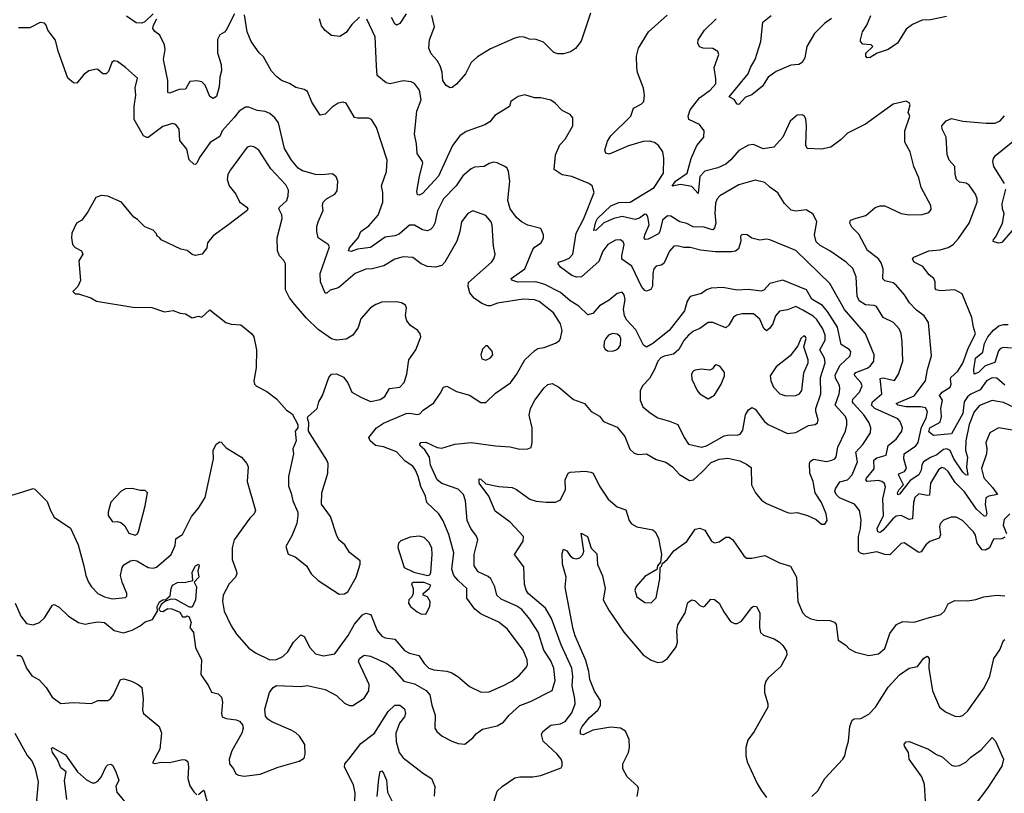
# Model space of a CAD drawing. Extents: x 2086813 to 2278017, y 548126 to 753336.
# Tile 305 of 461: x 2159422 to 2165491, y 698574 to 703339. Entities that reach past the tile are written whole.
import ezdxf

# ---------------------------------------------------------------- set-up
doc = ezdxf.new("R2010")
doc.units = 0

msp = doc.modelspace()

# ---------------------------------------------------------------- linework, layer by layer
at = {"layer": '0CON10XD'}
for points in [[(2160245, 703376.2), (2160193, 703327), (2160175, 703318.6), (2160140.9, 703320.9), (2160081.2, 703361.2)], [(2160746.7, 703375), (2160694.1, 703275.9), (2160685, 703263.3), (2160655, 703246.7), (2160642.1, 703217.9), (2160641.9, 703135), (2160663.2, 703063.2), (2160665.6, 703025), (2160655.6, 702984.4), (2160650.9, 702925), (2160634.6, 702865.4), (2160615, 702854.4), (2160595, 702865.6), (2160565, 702936), (2160544, 702956), (2160515, 702961.9), (2160472, 702958), (2160445, 702911.9), (2160405, 702910.4), (2160345, 702886.9), (2160335, 702891.2), (2160335.7, 702965), (2160308.1, 703095), (2160318.9, 703155), (2160315.5, 703185), (2160286.9, 703245), (2160255, 703266.2), (2160244, 703285), (2160246.2, 703305), (2160266.7, 703345)], [(2161963.2, 699116.8), (2161983.3, 699055), (2161980, 698975), (2161993.3, 698955), (2162026.7, 698925), (2162085, 698894), (2162125, 698880), (2162165, 698876.7), (2162214.2, 698915.8), (2162237, 698943), (2162275, 698968), (2162365, 698990), (2162405, 699011.2), (2162439.2, 699055), (2162505.4, 699114.6), (2162570.2, 699139.8), (2162705, 699207.5), (2162722.3, 699267.7), (2162715.3, 699345), (2162695, 699390.6), (2162653.5, 699455), (2162617.2, 699567.2), (2162567.3, 699647.3), (2162516.2, 699705), (2162485.8, 699725.8), (2162389, 699769), (2162362.5, 699795), (2162350.5, 699845), (2162325.3, 699895.3), (2162309.1, 699909.1), (2162248.1, 699938.1), (2162222.7, 699975), (2162223.2, 700045), (2162246.5, 700135), (2162238.1, 700158.1), (2162202.7, 700205), (2162181.3, 700255), (2162170.4, 700375), (2162156.7, 700415), (2162125, 700447.5), (2162025, 700482.3), (2161996.4, 700505), (2161955.3, 700595), (2161948.9, 700645), (2161919.4, 700689.4), (2161891.6, 700715), (2161889.4, 700725), (2161895, 700735.8), (2161925, 700736.5), (2161995, 700704.6), (2162025, 700700), (2162105, 700724.4), (2162205, 700734.6), (2162355, 700714.5), (2162445, 700707.3), (2162505.6, 700694.4), (2162555, 700695.8), (2162573.8, 700705), (2162581.9, 700735), (2162581.4, 700825), (2162563.2, 700903.2), (2162570.6, 700945), (2162598.2, 700995), (2162655, 701070.8), (2162677.6, 701092.4), (2162705, 701098.6), (2162745.4, 701075.4), (2162835, 701000), (2162904.3, 700974.3), (2162945, 700926.2), (2162995, 700896), (2163020, 700865), (2163105, 700829.2), (2163151.3, 700771.3), (2163183.4, 700693.4), (2163209.1, 700669.1), (2163235, 700660.8), (2163285, 700664.2), (2163345, 700629.4), (2163405, 700614.4), (2163445.7, 700585), (2163488, 700538), (2163550.9, 700500.9), (2163575, 700504.4), (2163627.8, 700555), (2163685, 700611.5), (2163732.7, 700632.7), (2163787.4, 700637.4), (2163861.7, 700621.7), (2163902.3, 700602.3), (2163930.7, 700580.7), (2163933.3, 700475), (2163957.1, 700425), (2163995, 700378.6), (2164025, 700358.6), (2164155, 700304.2), (2164175, 700298.6), (2164215, 700302.9), (2164277.5, 700285), (2164330.9, 700260.9), (2164365, 700231.2), (2164385, 700231.2), (2164400, 700255), (2164393.9, 700296.1), (2164364.4, 700365), (2164325.5, 700425), (2164311.8, 700495), (2164291.2, 700545), (2164290.5, 700605), (2164295, 700617.5), (2164315, 700632.2), (2164395, 700618.4), (2164428.8, 700625), (2164446.9, 700635), (2164453.9, 700646.1), (2164464.2, 700705.8), (2164512.7, 700805), (2164520.7, 700840.7), (2164520.7, 700870.7), (2164512.3, 700895), (2164448.8, 700965), (2164472.9, 701035), (2164476.9, 701065), (2164474.7, 701085), (2164451.1, 701131.1), (2164448.1, 701151.9), (2164479.3, 701210.7), (2164541.7, 701268.3), (2164545.5, 701295), (2164535, 701307.5), (2164485, 701338.6), (2164462.2, 701445), (2164401, 701541), (2164369.7, 701579.7), (2164305, 701617.5), (2164271.5, 701675), (2164125, 701735.5), (2164046.7, 701715), (2164011.4, 701675), (2163995, 701667.5), (2163912, 701678), (2163845, 701672.7), (2163755, 701690), (2163685, 701685.5), (2163655.4, 701674.6), (2163625, 701653.3), (2163555, 701634.3), (2163536.5, 701605), (2163519.2, 701545), (2163425, 701424.3), (2163325, 701344.5), (2163285, 701323.1), (2163267.1, 701335), (2163219, 701429), (2163165, 701488.1), (2163149.2, 701515), (2163142.8, 701557.2), (2163154.4, 701615), (2163148.6, 701645), (2163135, 701660), (2163105, 701652.5), (2163055, 701610.6), (2162995, 701577.5), (2162955, 701530.4), (2162925, 701521.4), (2162867.8, 701575), (2162815, 701608.2), (2162755, 701658.8), (2162658.2, 701708.2), (2162603.6, 701723.6), (2162492.7, 701722.7), (2162456, 701735), (2162451.9, 701745), (2162535, 701805.4), (2162585.4, 701924.6), (2162595, 701937.5), (2162635.6, 701964.4), (2162650.8, 701995), (2162650.8, 702015), (2162633.6, 702053.6), (2162554.4, 702074.4), (2162515, 702094), (2162485, 702120), (2162445, 702174), (2162430.9, 702225), (2162443.1, 702345), (2162434.2, 702405), (2162426, 702425), (2162413.3, 702435), (2162365, 702458.6), (2162342.7, 702462.7), (2162315, 702454.3), (2162285, 702434.3), (2162225, 702431.4), (2162205, 702420), (2162152.9, 702377.1), (2162113.5, 702316.5), (2162034.5, 702235), (2161997.9, 702162.1), (2161980.9, 702085), (2161968.5, 702061.5), (2161955, 702046.9), (2161935, 702037.8), (2161904.3, 702045), (2161855, 702073.6), (2161825, 702073.6), (2161761.6, 702018.4), (2161735, 702007.7), (2161675, 702000.5), (2161584.4, 701935.6), (2161505, 701925.2), (2161465, 701911.1), (2161448.6, 701915), (2161456.1, 701935), (2161507.7, 701995), (2161524.6, 702035.4), (2161575, 702069.2), (2161632.5, 702135), (2161660.4, 702215), (2161661.4, 702275), (2161651.8, 702315), (2161683.3, 702405), (2161687.1, 702475), (2161620.8, 702675), (2161590, 702725), (2161572.9, 702732.9), (2161505, 702731.9), (2161486.9, 702736.9), (2161435.5, 702825.5), (2161415, 702831.4), (2161386, 702826), (2161348.8, 702801.2), (2161305, 702757.5), (2161275, 702752), (2161222.1, 702832.1), (2161196.8, 702896.8), (2161175, 702909.2), (2161125, 702921.4), (2161085, 702947.1), (2161035, 702965.8), (2161005, 702989.2), (2160975, 703022), (2160925, 703111.2), (2160898.8, 703135), (2160849.2, 703205), (2160824, 703265), (2160808.8, 703368.8)], [(2161517.5, 703355), (2161469.7, 703310.3), (2161435, 703260), (2161395, 703236.7), (2161345, 703242.5), (2161305, 703273.3), (2161282.3, 703302.3), (2161271.2, 703345)], [(2165495, 700152.2), (2165475, 700140.8), (2165425, 700138.4), (2165400.4, 700085), (2165375, 700071), (2165355, 700072.7), (2165322.5, 700115), (2165313.2, 700163.2), (2165300, 700185), (2165233.8, 700255), (2165195, 700275.7), (2165164.3, 700275.7), (2165115, 700256), (2165095.6, 700234.4), (2165091.9, 700215), (2165097.5, 700165), (2165089.4, 700145), (2165032, 700125), (2165006.5, 700105), (2164978.5, 700061.5), (2164965, 700056.9), (2164874.2, 700115.8), (2164855, 700112), (2164785, 700043.1), (2164755, 700044.7), (2164705, 700061.8), (2164625, 700047.7), (2164604, 700054), (2164593.1, 700065), (2164592.4, 700155), (2164604.7, 700205), (2164607.8, 700257.8), (2164597.5, 700315), (2164567.5, 700355), (2164474.2, 700394.2), (2164455.3, 700415), (2164447.3, 700435), (2164450.1, 700449.9), (2164478.1, 700491.9), (2164525, 700505.4), (2164553.1, 700535), (2164585.2, 700614.8), (2164575.2, 700675), (2164618.3, 700721.7), (2164665.3, 700795), (2164667.5, 700825), (2164657.1, 700855), (2164625.3, 700905), (2164561.1, 700975), (2164555.8, 700985), (2164557.7, 701002.3), (2164599.3, 701045), (2164615.4, 701084.6), (2164606.7, 701105), (2164569.1, 701145), (2164566.5, 701155), (2164575.6, 701165), (2164645, 701192.3), (2164664.3, 701205.7), (2164687.5, 701235), (2164689.1, 701275), (2164635.5, 701405), (2164506.5, 701555), (2164414.5, 701715), (2164206.6, 701916.6), (2164045, 701982.9), (2164025, 701987.5), (2163985, 701982), (2163935, 701994.2), (2163905, 702013.8), (2163875, 702016), (2163864.2, 702005), (2163867.5, 701975), (2163853.1, 701926.9), (2163835, 701913.6), (2163810.2, 701909.8), (2163709.2, 701909.2), (2163618.7, 701918.7), (2163555, 701936.5), (2163515, 701935.5), (2163474.3, 701945.7), (2163455, 701944.3), (2163427.2, 701912.8), (2163392.1, 701837.9), (2163375, 701827.1), (2163345, 701820.8), (2163330, 701805), (2163324, 701776), (2163323.1, 701696.9), (2163312.9, 701677.1), (2163285, 701666.9), (2163275, 701670.6), (2163255, 701695.4), (2163195, 701821.6), (2163134.5, 701865), (2163132.9, 701885), (2163147.1, 701955), (2163141.5, 701971.5), (2163125, 701982.5), (2163095, 701980.9), (2163048.1, 701955), (2163016, 701914), (2162990.9, 701849.1), (2162885, 701755.5), (2162855, 701753.8), (2162825, 701764.6), (2162755.5, 701815), (2162741.1, 701835), (2162742.9, 701845), (2162775.5, 701855.5), (2162809.9, 701870.1), (2162832, 701895), (2162851.1, 702025), (2162899.4, 702115), (2162964, 702275), (2162950, 702315), (2162930, 702330), (2162825, 702374.4), (2162765, 702382.9), (2162717.5, 702417.5), (2162725, 702507.5), (2162751.7, 702568.3), (2162785, 702603.3), (2162832, 702685), (2162832, 702735), (2162815.4, 702755.4), (2162765, 702780), (2162723.3, 702825), (2162695, 702844), (2162635, 702857.1), (2162595, 702857.5), (2162535.9, 702875.9), (2162495, 702866), (2162457.7, 702842.3), (2162450, 702835), (2162441.2, 702805), (2162351.7, 702748.3), (2162320.7, 702709.3), (2162288.7, 702691.3), (2162175, 702651.5), (2162135.3, 702624.7), (2162090.9, 702565), (2162004.6, 702375), (2161905, 702268.2), (2161885, 702258.1), (2161875, 702260), (2161871.1, 702281.1), (2161885.6, 702375), (2161907.1, 702455), (2161905, 702466.7), (2161871.9, 702515), (2161868.5, 702575), (2161855.5, 702635), (2161869.6, 702775), (2161896.1, 702845), (2161885.5, 702905), (2161855, 702945.8), (2161835, 702956), (2161785, 702962.5), (2161705, 702943.8), (2161680.8, 702950.8), (2161626.3, 702996.3), (2161621.2, 703055), (2161613.3, 703233.3), (2161561.7, 703341.7)], [(2161804.6, 703375.4), (2161764.3, 703315.7), (2161745, 703306.2), (2161735, 703313.8), (2161713.4, 703353.4)], [(2162940.2, 703379.8), (2162883.7, 703206.3), (2162848.7, 703161.3), (2162817.7, 703142.3), (2162775, 703128.8), (2162739.5, 703129.5), (2162715, 703138), (2162650.3, 703200.3), (2162605, 703218), (2162565, 703218.8), (2162532, 703232), (2162505, 703233.8), (2162475, 703226.2), (2162325, 703160), (2162245, 703110), (2162204.4, 703075), (2162169.4, 703005), (2162115, 702942.2), (2162088.5, 702921.5), (2162075, 702919.1), (2162050, 702935), (2162030.6, 702965), (2162028, 702988), (2162026.5, 703016.5), (2162014.6, 703055), (2161995, 703088.1), (2161959.1, 703129.1), (2161944.6, 703165), (2161947.9, 703215), (2161979.4, 703295), (2161962.9, 703365)], [(2164759.5, 700460.5), (2164751.7, 700481.7), (2164735.2, 700495.2), (2164715, 700499.7), (2164645.4, 700495.4), (2164638.2, 700505), (2164640.9, 700515), (2164688.1, 700571.9), (2164686.1, 700625), (2164705, 700640.5), (2164762.8, 700657.2), (2164774.5, 700715.5), (2164824.4, 700755), (2164858.6, 700805), (2164862.9, 700825), (2164848.1, 700865), (2164835, 700880), (2164693.6, 700943.6), (2164671.3, 700965), (2164679.1, 700985), (2164735.7, 701035), (2164725, 701129.5), (2164745, 701132.9), (2164813.6, 701116.4), (2164839.6, 701155), (2164865.3, 701235), (2164861.1, 701355), (2164855.3, 701405.3), (2164842.5, 701435), (2164807.1, 701475), (2164744.2, 701504.2), (2164702.5, 701572.5), (2164688.9, 701578.9), (2164635, 701583.2), (2164596.9, 701606.9), (2164584, 701636), (2164578.8, 701755), (2164556.6, 701806.6), (2164515.9, 701845.9), (2164416.4, 701916.4), (2164355, 701947.5), (2164331.5, 701971.5), (2164321.1, 702015), (2164335.3, 702095), (2164312.1, 702142.1), (2164268.6, 702168.6), (2164205, 702159.4), (2164176.8, 702166.8), (2164136.7, 702206.7), (2164095, 702272), (2164045, 702307.5), (2164015, 702337.5), (2163955, 702351.4), (2163855, 702322.7), (2163737.5, 702255), (2163720.4, 702235), (2163710.6, 702209.4), (2163707, 702145), (2163713.9, 702085), (2163705, 702056.7), (2163695, 702045.5), (2163685, 702046), (2163641.2, 702061.2), (2163573.5, 702063.5), (2163534.6, 702084.6), (2163492, 702095), (2163435, 702128.6), (2163415, 702130.6), (2163385, 702104.3), (2163368.4, 702035), (2163359.6, 702020.4), (2163295, 701987.5), (2163277.5, 701985), (2163272.2, 701995), (2163275.3, 702015), (2163303, 702075), (2163293.2, 702125), (2163285, 702139.5), (2163275, 702141.2), (2163242.3, 702117.7), (2163215, 702108.9), (2163135, 702126.4), (2163085, 702115.2), (2163021.6, 702088.4), (2162975, 702043.2), (2162961.7, 702041.7), (2162973.3, 702095), (2162984.4, 702115), (2163065, 702192.3), (2163115, 702213.9), (2163185, 702215.2), (2163332.7, 702305), (2163390, 702395), (2163391.4, 702485), (2163385.8, 702525), (2163359.2, 702565), (2163335, 702583.3), (2163305, 702591.2), (2163265, 702588.2), (2163175, 702562.7), (2163055, 702511.1), (2163035, 702516.2), (2163028.1, 702535), (2163045, 702591.2), (2163065.5, 702625), (2163190, 702745), (2163206, 702795), (2163251.7, 702818.3), (2163268.1, 702835), (2163273.1, 702875), (2163267.4, 702917.4), (2163230.6, 703015), (2163225.6, 703045), (2163223.1, 703115), (2163237.1, 703165), (2163297.1, 703265), (2163413.6, 703366.4)], [(2163595.2, 702564.8), (2163639.4, 702615), (2163641.9, 702655), (2163612.9, 702692.9), (2163545.5, 702725), (2163541.9, 702745), (2163555.7, 702785), (2163612.5, 702857.5), (2163677.5, 702905), (2163712.5, 702945), (2163713.8, 702975), (2163702.2, 703045), (2163730.8, 703125), (2163724.2, 703144.2), (2163695, 703162), (2163634.4, 703164.4), (2163612.1, 703172.1), (2163601.2, 703195), (2163603.8, 703215), (2163642.5, 703275), (2163715, 703344.4)], [(2164425, 703347.1), (2164382.1, 703315), (2164321.8, 703255), (2164273.3, 703175), (2164261.2, 703105), (2164245, 703075.8), (2164225, 703063.3), (2164175, 703060), (2164085, 703020), (2164035.7, 702985), (2164000.9, 702929.1), (2163935, 702875.7), (2163895, 702862.9), (2163855, 702817.1), (2163845, 702819.2), (2163825, 702847.5), (2163794.4, 702865), (2163912.2, 703005), (2163925.6, 703045), (2163954.5, 703095), (2163989.5, 703205), (2164002, 703325), (2164053.9, 703366.1)], [(2165135, 703359.4), (2165035, 703338.1), (2164985, 703335.6), (2164925, 703310), (2164885, 703282), (2164832, 703195), (2164774.5, 703155.5), (2164707.3, 703132.7), (2164665, 703106.2), (2164645, 703103.8), (2164636.7, 703115), (2164637.5, 703132.5), (2164680, 703175), (2164670, 703185), (2164618.8, 703188.8), (2164604.1, 703204.1), (2164604, 703215), (2164617.5, 703265), (2164644.5, 703305.5), (2164668.2, 703365)], [(2161735, 699523.5), (2161795, 699453.8), (2161825, 699437.1), (2161883.3, 699423.3), (2161915, 699372.9), (2161945, 699345.5), (2161974.7, 699334.7), (2162055, 699326.2), (2162085.3, 699315.3), (2162122.6, 699292.6), (2162195, 699231.4), (2162267.4, 699197.4), (2162315, 699198.9), (2162405, 699237.7), (2162455, 699263.8), (2162500.1, 699299.9), (2162545, 699350.8), (2162552.6, 699367.4), (2162549.6, 699395), (2162525, 699455.8), (2162429.2, 699585), (2162375, 699627.8), (2162267, 699677), (2162228.1, 699708.1), (2162178.2, 699775), (2162178.7, 699835), (2162124.1, 699884.1), (2162098.4, 699915), (2162085.3, 699955), (2162097.7, 700055), (2162067.3, 700167.3), (2162031.7, 700251.7), (2162005.8, 700295.8), (2161931.9, 700365), (2161923.3, 700405), (2161894.1, 700464.1), (2161879.3, 700525), (2161861.8, 700565), (2161845, 700588.1), (2161799.2, 700619.2), (2161745, 700678.1), (2161665, 700708.2), (2161616.2, 700716.2), (2161581.9, 700745), (2161573.5, 700765), (2161620.5, 700825), (2161665, 700853.9), (2161805, 700913.1), (2161825, 700915.5), (2161875, 700906.9), (2161888.2, 700911.8), (2161908.8, 700935), (2161975, 700980), (2162013.5, 701036.5), (2162034.3, 701075.7), (2162055, 701082.5), (2162115, 701049.4), (2162195, 701026.9), (2162265, 700982.2), (2162295, 700981.9), (2162355, 701037.9), (2162447.2, 701102.8), (2162485.3, 701154.7), (2162535, 701244.3), (2162597.9, 701302.1), (2162615, 701313.5), (2162655, 701320.4), (2162725, 701346.7), (2162748, 701362), (2162754.5, 701375.5), (2162766.2, 701425), (2162756, 701466), (2162713.1, 701533.1), (2162625, 701603.4), (2162595, 701614.7), (2162525, 701618.8), (2162366.9, 701593.1), (2162325, 701577.3), (2162307.4, 701577.4), (2162270.7, 701590.7), (2162223.7, 701623.7), (2162197.5, 701657.5), (2162185.7, 701695), (2162189.5, 701720.5), (2162330.8, 701845), (2162344.5, 701865.5), (2162353.3, 701895), (2162342.9, 701945), (2162334.6, 702074.6), (2162327.8, 702095), (2162295, 702134.2), (2162215, 702161.9), (2162185, 702145.6), (2162145.7, 702095), (2162135.6, 702035), (2162116.9, 701975), (2162043.6, 701846.4), (2162025, 701826), (2161985.9, 701815.9), (2161935, 701818.1), (2161896, 701835), (2161845, 701874.4), (2161785, 701878.1), (2161735.4, 701864.6), (2161667.5, 701822.5), (2161595, 701805.6), (2161555, 701803.1), (2161490, 701775), (2161389.7, 701690.3), (2161372.6, 701682.6), (2161336.4, 701673.6), (2161315.6, 701654.4), (2161305, 701654.2), (2161276.2, 701725), (2161274.6, 701775.4), (2161331.2, 701941.2), (2161323.8, 701955), (2161262.5, 701995), (2161254, 702035), (2161254.3, 702065), (2161262.9, 702095), (2161292.9, 702165), (2161289.2, 702195), (2161293.8, 702215), (2161313.1, 702236.9), (2161365, 702264), (2161379.2, 702285), (2161384.1, 702344.1), (2161372.3, 702372.3), (2161350.7, 702390.7), (2161285, 702383.5), (2161245, 702386.4), (2161165, 702409.2), (2161139.2, 702425), (2161096.9, 702475), (2161053.8, 702545), (2161016.5, 702705), (2160995, 702735.7), (2160965, 702762.2), (2160935, 702774.4), (2160885, 702780), (2160835, 702801.4), (2160815, 702800.6), (2160775, 702775.6), (2160745, 702737.1), (2160670.9, 702655), (2160655, 702618.9), (2160597.2, 702582.8), (2160530.1, 702489.9), (2160515, 702456), (2160505, 702447.5), (2160495, 702449.2), (2160466.9, 702476.9), (2160452, 702542), (2160408.9, 702595), (2160404.6, 702665), (2160385, 702694.4), (2160365, 702700.6), (2160305, 702680.6), (2160215, 702614.3), (2160205, 702613.1), (2160184.5, 702625), (2160127.8, 702725), (2160128.1, 702805), (2160138.4, 702875), (2160135, 702920), (2160149.2, 702979.2), (2160075, 703044), (2160025, 703081.1), (2160005, 703086.4), (2159990.4, 703075), (2159970.3, 703019.7), (2159955, 703005.8), (2159935, 703006), (2159905, 703032.9), (2159895, 703034.4), (2159849.2, 703025), (2159818.3, 703001.7), (2159775, 702948.1), (2159755, 702950), (2159718.7, 702978.7), (2159658.8, 703145), (2159643.3, 703213.3), (2159596.7, 703275), (2159586.1, 703306.1), (2159575, 703317.5), (2159548.3, 703321.7), (2159485, 703290), (2159415, 703290)], [(2165555, 700948.7), (2165485, 700981.3), (2165415, 700992.7), (2165337.1, 700962.9), (2165305, 700923.1), (2165273.5, 700846.5), (2165253.3, 700745), (2165250.6, 700685), (2165264.8, 700645), (2165258.4, 700585), (2165266, 700534), (2165251.4, 700535), (2165235, 700552.2), (2165180, 700635), (2165156.1, 700686.1), (2165136.2, 700695), (2165115, 700692), (2165075, 700659.8), (2165035, 700642.9), (2164993.5, 700615), (2164982.4, 700597.6), (2164979.1, 700565), (2164965, 700535.8), (2164909.9, 700500.1), (2164845, 700416.9), (2164835, 700413.3), (2164833.5, 700425), (2164842.5, 700445), (2164869.5, 700475), (2164838.5, 700535), (2164845.8, 700544.2), (2164875, 700556.5), (2164887.7, 700575), (2164871.1, 700635), (2164874.3, 700665), (2164945, 700714.8), (2164959, 700735), (2164981.2, 700828.8), (2165009.2, 700885), (2165016.4, 700925), (2165005, 700947.8), (2164975, 700954.8), (2164885, 700955.2), (2164833.8, 700965), (2164824.4, 700975), (2164935, 701022.4), (2165004.6, 701115), (2165016.5, 701185), (2165041.2, 701268.8), (2165023.1, 701475), (2164997.1, 701515), (2164949.8, 701549.8), (2164906.5, 701595), (2164876.4, 701645), (2164823.5, 701703.5), (2164805, 701718.2), (2164755, 701730.9), (2164742.1, 701742.1), (2164744.7, 701805), (2164732.6, 701842.6), (2164715, 701866.1), (2164648.5, 701918.5), (2164595, 702017.5), (2164551.9, 702061.9), (2164538, 702085), (2164542.5, 702105), (2164577.7, 702117.7), (2164636.4, 702133.6), (2164695, 702182.9), (2164725, 702193.1), (2164755, 702192.9), (2164855, 702145.6), (2164905, 702137.8), (2164985, 702138.6), (2165025, 702151.2), (2165039.5, 702170.5), (2165038, 702195), (2164978.9, 702305), (2164964.4, 702365), (2164932.5, 702435), (2164910, 702525), (2164878.6, 702585), (2164876.9, 702655), (2164908.8, 702745), (2164897.5, 702767.5), (2164911.2, 702815), (2164905, 702827.5), (2164885, 702836.7), (2164805, 702818.8), (2164634.4, 702695.6), (2164525, 702640.8), (2164485, 702601.9), (2164421.2, 702555), (2164365, 702542), (2164275, 702546.7), (2164267.3, 702567.3), (2164271.9, 702685), (2164267.9, 702727.9), (2164257, 702747), (2164245, 702753.8), (2164215, 702750.8), (2164172, 702715), (2164125, 702616), (2164070, 702555), (2164005, 702542.9), (2163945, 702571.1), (2163915, 702565.6), (2163855, 702534.5), (2163804.8, 702475.2), (2163775, 702449.3), (2163725, 702427.1), (2163645, 702406.7), (2163615, 702374), (2163605, 702268), (2163565, 702311.6), (2163495, 702324), (2163443.3, 702313.3), (2163464.6, 702345), (2163536.9, 702395), (2163561.6, 702485), (2163595.2, 702564.8)], [(2165495, 701087.5), (2165445, 701130.7), (2165415, 701132.8), (2165381.6, 701115), (2165341, 701059), (2165285, 701032.1), (2165264.9, 701015.1), (2165244, 700985), (2165236.1, 700913.9), (2165165, 700788.6), (2165055, 700778.8), (2165025, 700801.4), (2165031.1, 700825), (2165095, 700859.2), (2165104.3, 700895), (2165099.8, 700945), (2165110.8, 700995), (2165091.5, 701025), (2165108.8, 701045), (2165156.2, 701075), (2165163.2, 701095), (2165158.2, 701125), (2165162, 701135), (2165203.9, 701175), (2165235, 701223.5), (2165270, 701320), (2165314.2, 701405), (2165300, 701445), (2165290, 701505), (2165230.4, 701650.4), (2165185, 701675.6), (2165095, 701668.9), (2165071.2, 701675), (2165064, 701685), (2165064, 701725), (2165056, 701745), (2165027.9, 701767.9), (2164989.4, 701819.4), (2164936.2, 701845), (2164924.2, 701865), (2164933.2, 701876.8), (2165025, 701915.6), (2165095, 701921.8), (2165145, 701935.6), (2165175, 701954.4), (2165208.8, 701991.2), (2165273.2, 702085), (2165322.5, 702215), (2165322.5, 702235), (2165312.5, 702265), (2165275, 702320), (2165255, 702331.9), (2165215, 702338.6), (2165195.5, 702355.5), (2165187.5, 702385), (2165185.7, 702435), (2165151.9, 702475), (2165138, 702508), (2165132.7, 702615), (2165108.1, 702665), (2165106.7, 702685), (2165133.4, 702716.6), (2165165, 702730.5), (2165235, 702713.8), (2165378.3, 702701.7), (2165435, 702702.9), (2165465, 702717.1), (2165492.1, 702747.9)], [(2165491.1, 702331.1), (2165426.9, 702435), (2165419.4, 702465), (2165423.3, 702485), (2165437.3, 702502.7), (2165565, 702607.1)], [(2161390.5, 699800.5), (2161425, 699802), (2161445, 699814.2), (2161495.4, 699904.6), (2161520, 699985), (2161520, 700005), (2161455, 700056.7), (2161426.2, 700105), (2161390, 700135), (2161374, 700165), (2161338, 700278), (2161282, 700355), (2161284.2, 700425), (2161322.5, 700545), (2161322.9, 700605), (2161315.5, 700625.5), (2161202.5, 700805), (2161203.8, 700855), (2161196.7, 700885), (2161197.5, 700892.5), (2161255.7, 700944.3), (2161266, 700985), (2161289.4, 701025), (2161327.5, 701135), (2161345, 701155.8), (2161375, 701158.6), (2161417.8, 701137.8), (2161445, 701103.3), (2161470, 701045), (2161525, 701014), (2161585, 700988.1), (2161645, 700999.5), (2161672, 701018), (2161702.5, 701067.5), (2161765, 701076.5), (2161792.2, 701105), (2161808.9, 701155), (2161821.1, 701245), (2161864.4, 701305), (2161894, 701385), (2161891.2, 701405), (2161876.2, 701425), (2161831.2, 701455), (2161808, 701485), (2161800.8, 701515), (2161806, 701565), (2161800.5, 701580.5), (2161775.5, 701595.5), (2161745, 701601.9), (2161655, 701598.6), (2161616.7, 701585), (2161584, 701565), (2161525, 701496.2), (2161507.7, 701442.3), (2161475, 701396.2), (2161435, 701371.4), (2161375, 701364.2), (2161343.6, 701373.6), (2161261.5, 701431.5), (2161190.3, 701500.3), (2161116, 701586), (2161085.4, 701625), (2161061.2, 701675), (2161060.6, 701835), (2161050.8, 701855), (2161023.1, 701885), (2161011.8, 701915), (2161008.5, 701995), (2161039.5, 702115), (2161037.4, 702137.4), (2161020, 702175), (2161023.8, 702185), (2161068.2, 702225), (2161077.9, 702255), (2161079.1, 702289.1), (2161061.7, 702321.7), (2160970.3, 702420.3), (2160897.1, 702535), (2160865, 702556.9), (2160845, 702560), (2160825, 702554), (2160721.9, 702415), (2160705.7, 702385), (2160701.4, 702355), (2160713.1, 702315), (2160754.2, 702265), (2160777, 702217), (2160822.5, 702185), (2160827.5, 702175), (2160825, 702163.8), (2160711.7, 702078.3), (2160615, 702008.8), (2160580, 701965), (2160575.9, 701934.1), (2160547.5, 701895), (2160505, 701886.7), (2160485, 701893.3), (2160455, 701917.5), (2160415, 701926.7), (2160295, 701982.5), (2160285, 701997.5), (2160270, 702005), (2160265, 702020), (2160245, 702042.5), (2160194, 702064), (2160149.3, 702109.3), (2160125, 702122.5), (2160050, 702215), (2159965, 702253.3), (2159925, 702256.7), (2159892.5, 702245), (2159843.3, 702155), (2159805.9, 702104.1), (2159773.3, 702085), (2159744, 702025), (2159740.8, 701995), (2159747.5, 701955), (2159765, 701936), (2159802.5, 701915), (2159811.2, 701895), (2159786.4, 701853.6), (2159796.4, 701733.6), (2159780, 701695), (2159750, 701665), (2159765, 701650), (2159785, 701650), (2159860, 701625), (2159895.9, 701605.9), (2160119.5, 701569.5), (2160236.1, 701566.1), (2160315, 701540), (2160368.3, 701548.3), (2160410.7, 701530.7), (2160445, 701526.7), (2160485, 701503.3), (2160525, 701512.5), (2160545, 701507.5), (2160595, 701552.5), (2160692.5, 701475), (2160725, 701464), (2160785, 701458.8), (2160853.3, 701405), (2160866.2, 701385), (2160881.2, 701305), (2160879.2, 701195), (2160866, 701115), (2160870, 701095), (2160881.9, 701081.9), (2160945, 701048.6), (2161004.4, 701004.4), (2161066.2, 700935), (2161101.7, 700911.7), (2161136.7, 700845), (2161137.5, 700825), (2161120, 700805), (2161126.2, 700745), (2161106.7, 700695), (2161110, 700665), (2161080, 700525), (2161080, 700465), (2161096.4, 700423.6), (2161106, 700375), (2161136.4, 700306.4), (2161136.9, 700285), (2161131.1, 700235), (2161099.8, 700160.2), (2161062.5, 700095), (2161076.2, 700046.2), (2161119.7, 700029.7), (2161190, 699975), (2161218, 699925), (2161261.2, 699885), (2161390.5, 699800.5)], [(2165540, 702040), (2165475, 701967.1), (2165455, 701962.5), (2165422.3, 701972.3), (2165424.2, 701985), (2165438, 702002), (2165478.9, 702085), (2165490, 702145), (2165479.5, 702175), (2165478.2, 702205), (2165500, 702295)], [(2163625, 700706.5), (2163655, 700713.5), (2163765, 700775.8), (2163795, 700781.9), (2163845, 700779.1), (2163863.7, 700786.3), (2163879.4, 700810.6), (2163894.7, 700905.3), (2163915, 700936.2), (2163935, 700951.2), (2163955, 700939.2), (2164013.3, 700865), (2164035, 700846.7), (2164155, 700790), (2164205, 700796.7), (2164285, 700840), (2164325, 700845.8), (2164340, 700855), (2164344.4, 700875), (2164329.5, 700925), (2164330, 700945), (2164360.3, 701035), (2164357.5, 701135), (2164387.3, 701225), (2164383.5, 701255), (2164354.7, 701305), (2164385.7, 701365), (2164387.6, 701395), (2164372.6, 701435), (2164334.2, 701494.2), (2164313.5, 701513.5), (2164249, 701549), (2164205, 701571.8), (2164155, 701552.5), (2164105.4, 701544.6), (2164080.7, 701515), (2164063.2, 701465), (2164043, 701437), (2164025, 701423.3), (2164007.8, 701437.8), (2163985, 701495.5), (2163945, 701527.3), (2163875, 701526.8), (2163840.1, 701519.9), (2163822.7, 701507.3), (2163793.3, 701456.7), (2163775, 701441.9), (2163695, 701474.6), (2163665, 701473.8), (2163615, 701437.5), (2163575, 701420), (2163545, 701395.4), (2163515, 701363.8), (2163485, 701307.3), (2163451.9, 701278.1), (2163395, 701266.8), (2163373.3, 701256.7), (2163355.3, 701235), (2163335.6, 701184.4), (2163305, 701130), (2163263.5, 701086.5), (2163245.8, 701055), (2163245.7, 700995), (2163262.5, 700955), (2163307.8, 700917.8), (2163356.2, 700886.2), (2163426.9, 700866.9), (2163478, 700845), (2163516.7, 700765), (2163545.4, 700725.4), (2163625, 700706.5)], [(2165535, 701315.2), (2165485, 701320.8), (2165466.8, 701313.2), (2165455, 701298.9), (2165432.7, 701227.3), (2165373.4, 701206.6), (2165331.5, 701165), (2165305, 701156.2), (2165302.5, 701185), (2165314.1, 701255), (2165357.7, 701292.3), (2165368.5, 701345), (2165390, 701385), (2165423.7, 701426.3), (2165456.6, 701453.4), (2165485, 701462.2), (2165515, 701462.3)], [(2163075, 701297.5), (2163095, 701302.9), (2163113.5, 701315), (2163125, 701334.2), (2163126.7, 701375), (2163120.2, 701390.2), (2163105, 701402.9), (2163075, 701407.1), (2163051.4, 701395), (2163034.7, 701375.3), (2163023.8, 701355), (2163022.7, 701325), (2163029.8, 701309.8), (2163045, 701300), (2163075, 701297.5)], [(2164145, 701022.1), (2164205, 701024.5), (2164228.6, 701035), (2164242.7, 701055), (2164255.9, 701164.1), (2164282.5, 701225), (2164282, 701245), (2164255.6, 701325), (2164269.2, 701375), (2164265, 701386.2), (2164255, 701391.2), (2164236.2, 701375), (2164218.9, 701331.1), (2164170.9, 701269.1), (2164085, 701200), (2164048.6, 701145), (2164051.9, 701115), (2164068, 701075), (2164108, 701035), (2164145, 701022.1)], [(2162295, 701242), (2162325, 701256.2), (2162337.5, 701275), (2162335, 701297.5), (2162305, 701330), (2162295, 701330), (2162275, 701310), (2162263.8, 701275), (2162270.5, 701250.5), (2162295, 701242)], [(2163665, 701003.8), (2163705, 701026.2), (2163746.1, 701093.9), (2163765.6, 701145), (2163765.8, 701165), (2163758.3, 701178.3), (2163737.5, 701205), (2163725, 701210), (2163715, 701212.5), (2163705, 701206.7), (2163691.7, 701188.3), (2163675, 701180), (2163625, 701185.6), (2163585, 701181.4), (2163574.2, 701175), (2163563.8, 701156.2), (2163565.6, 701125.6), (2163598.8, 701055), (2163615, 701033.8), (2163665, 701003.8)], [(2165565, 700806.2), (2165455, 700824.3), (2165400.8, 700795), (2165377.8, 700735), (2165383.5, 700695), (2165380.4, 700665), (2165350.6, 700575), (2165365, 700517.5), (2165418, 700458), (2165449.4, 700415), (2165394.8, 700405.2), (2165376.9, 700393.1), (2165372.8, 700352.8), (2165383.8, 700295), (2165375, 700279.4), (2165365, 700282.7), (2165318.4, 700325), (2165245, 700430.4), (2165188.8, 700488.8), (2165145, 700556.2), (2165125, 700575.5), (2165105, 700581.1), (2165085, 700567.1), (2165035.3, 700484.7), (2165030.4, 700409.6), (2165015, 700407.5), (2164965, 700417.9), (2164940, 700395), (2164931.6, 700365), (2164924.2, 700265), (2164905, 700260.8), (2164855, 700285.7), (2164825, 700280.2), (2164803.8, 700265), (2164745, 700193.8), (2164725, 700180.4), (2164712.2, 700185), (2164706.9, 700205), (2164745.7, 700285), (2164742, 700388), (2164759.5, 700460.5)], [(2159375, 700410), (2159435, 700429.2), (2159505, 700451.2), (2159515, 700448), (2159591.9, 700371.9), (2159611.9, 700315), (2159634.3, 700274.3), (2159735, 700207.5), (2159781.8, 700105), (2159818.7, 699975), (2159829.3, 699915), (2159845.5, 699875), (2159864.7, 699844.7), (2159904.7, 699804.7), (2159945, 699783.1), (2159995, 699772.3), (2160075, 699779.2), (2160082.1, 699787.9), (2160082.1, 699805), (2160053.6, 699875), (2160044.2, 699915), (2160055, 699964), (2160065, 699981.4), (2160105, 700005.6), (2160125, 700010.6), (2160145, 700005.5), (2160215, 699965.4), (2160245, 699960.4), (2160265, 699966.4), (2160355, 700045.8), (2160379.8, 700100.2), (2160385, 700141.2), (2160406, 700156), (2160425, 700168.8), (2160481.2, 700278.8), (2160525, 700329.4), (2160566.4, 700395), (2160616, 700635), (2160614, 700685), (2160633.3, 700725), (2160655, 700738.8), (2160665, 700736.2), (2160695, 700702), (2160789.2, 700645), (2160823.1, 700605), (2160831.5, 700585), (2160824.1, 700495), (2160876.7, 700315), (2160867.1, 700295), (2160840.8, 700269.2), (2160743.9, 700135), (2160731.3, 700085), (2160731.1, 700015), (2160757.2, 699947.2), (2160760, 699925), (2160753.1, 699905), (2160714.2, 699864.2), (2160676.5, 699795), (2160672.1, 699757.9), (2160681.9, 699695), (2160725.4, 699605.4), (2160758.6, 699555), (2160835, 699467.5), (2160875, 699438.6), (2160965, 699396.9), (2161005, 699397.8), (2161045, 699415.7), (2161075.7, 699445), (2161110.8, 699505), (2161155, 699550), (2161175, 699538.8), (2161211.1, 699471.1), (2161245, 699433.3), (2161295, 699421.5), (2161365, 699433.5), (2161446.4, 699545), (2161485, 699615.5), (2161535, 699672.2), (2161555, 699683.3), (2161583.8, 699675), (2161591.4, 699665), (2161625, 699575.8), (2161655, 699542.2), (2161675, 699531.2), (2161735, 699523.5)], [(2162345, 698520), (2162365, 698586.2), (2162395.4, 698614.6), (2162475, 698670), (2162505, 698675.7), (2162585, 698675.7), (2162635, 698684.4), (2162759.3, 698730.7), (2162766.4, 698743.6), (2162766.7, 698765), (2162758.8, 698785), (2162735.7, 698815), (2162648.5, 698895), (2162638.2, 698935), (2162646.7, 698955), (2162695, 698993.6), (2162755, 699001.5), (2162785, 699016.7), (2162825, 699068.6), (2162845.3, 699124.7), (2162844.6, 699155), (2162826.6, 699235), (2162831.6, 699295), (2162825.9, 699345), (2162759.3, 699489.3), (2162700.5, 699650.5), (2162662.1, 699715), (2162556.2, 699805), (2162543.8, 699825), (2162533, 699863), (2162529.5, 699969.5), (2162472.9, 700045), (2162525, 700126.7), (2162527.1, 700155), (2162445, 700244.6), (2162352.8, 700312.8), (2162314.5, 700405), (2162253.8, 700485), (2162255, 700511.2), (2162265, 700509.2), (2162295, 700480.6), (2162375, 700462.9), (2162456.8, 700456.8), (2162485, 700446), (2162566.4, 700386.4), (2162605, 700374.4), (2162667, 700367), (2162725, 700367.1), (2162755, 700381.2), (2162787.1, 700445), (2162784.4, 700505.6), (2162802.5, 700545), (2162815, 700551.9), (2162908.3, 700558.3), (2162942.6, 700552.6), (2162956, 700545), (2162996.9, 700465), (2163050, 700385), (2163105, 700338.8), (2163159.1, 700319.1), (2163179.2, 700255), (2163193.6, 700233.6), (2163225, 700216.2), (2163325, 700196.7), (2163340, 700185), (2163360, 700145), (2163378.8, 700045), (2163371.7, 699998.3), (2163352.5, 699975), (2163348.3, 699951.7), (2163275, 699910), (2163222.8, 699847.2), (2163214.4, 699825), (2163225, 699784), (2163275, 699749.2), (2163315, 699746.2), (2163345, 699777.5), (2163368, 699895), (2163370, 699965), (2163380, 699975), (2163381.7, 699988.3), (2163415, 700016.7), (2163453, 700067), (2163534.4, 700125), (2163585, 700200.8), (2163615, 700206.5), (2163645, 700195.7), (2163686.6, 700126.6), (2163705, 700115.8), (2163733, 700123), (2163775, 700152), (2163795, 700150.8), (2163817.5, 700135), (2163885, 700035.7), (2163902.6, 700022.6), (2163935, 700021.8), (2164015, 700038.9), (2164105, 699993.3), (2164173, 699973), (2164210.8, 699905), (2164218.6, 699755), (2164247, 699687), (2164266.7, 699665), (2164298.8, 699648.8), (2164335, 699640), (2164415, 699637.5), (2164445, 699628), (2164454.2, 699614.2), (2164466.2, 699516.2), (2164515, 699486.7), (2164535, 699463.3), (2164572.7, 699442.7), (2164655, 699422.9), (2164715, 699432.9), (2164754.5, 699465.5), (2164785, 699558), (2164827, 699613), (2164865, 699631.9), (2164935, 699628.6), (2165015, 699653.5), (2165100, 699675), (2165122.5, 699695), (2165145, 699740), (2165185, 699761.9), (2165265, 699759.4), (2165315, 699767.1), (2165365, 699784.3), (2165445.7, 699794.3), (2165495, 699790)], [(2160135, 700164.3), (2160147.5, 700172.5), (2160155, 700187.5), (2160196.2, 700345), (2160210, 700425), (2160195, 700440), (2160165, 700440), (2160115, 700451.2), (2160075, 700450), (2160048.8, 700435), (2159985, 700367.5), (2159967.5, 700305), (2159967.5, 700285), (2159995, 700246.7), (2160025, 700248), (2160045, 700242), (2160071.3, 700221.3), (2160095, 700176), (2160135, 700164.3)], [(2165524.3, 700295), (2165489.4, 700260.6), (2165483.9, 700225), (2165503.6, 700175)], [(2163227.1, 698555), (2163235.7, 698604.3), (2163232, 698615), (2163166, 698675), (2163138.9, 698725), (2163138.9, 698755), (2163174.3, 698825), (2163180.6, 698855), (2163178.2, 698905), (2163156.9, 698956.9), (2163125.8, 698975.8), (2163065, 698980.3), (2162955, 698962.2), (2162895, 698933.8), (2162878.7, 698938.7), (2162879.7, 698965), (2162889.3, 698985), (2162935, 699040.9), (2162984.6, 699085), (2163002.9, 699115), (2163001.5, 699145), (2162965, 699202.9), (2162935.7, 699275.7), (2162929.7, 699325), (2162911.7, 699391.7), (2162845, 699544.3), (2162833.1, 699585), (2162784.3, 699844.3), (2162790, 699905), (2162766.9, 699985), (2162765, 700050), (2162775, 700076.7), (2162795, 700067.1), (2162816.1, 700036.1), (2162833.1, 700023.1), (2162855, 700018.9), (2162875, 700024.4), (2162893.1, 700045), (2162898.9, 700065), (2162883.3, 700176.7), (2162921.5, 700155), (2162944.3, 700084.3), (2162978.9, 700048.9), (2162982.6, 699982.6), (2163015, 699913.8), (2163031.1, 699835), (2163018.2, 699765), (2163052.5, 699702.5), (2163145, 699565.5), (2163265, 699426.9), (2163315, 699394.4), (2163355, 699379.4), (2163385, 699384.4), (2163414.2, 699405), (2163469.4, 699475), (2163475.6, 699505), (2163471.9, 699575), (2163478.7, 699611.3), (2163523.5, 699685), (2163540.7, 699749.3), (2163565, 699766.2), (2163585, 699758.8), (2163615, 699730), (2163635, 699722.5), (2163645, 699726), (2163681.3, 699768.7), (2163705, 699768), (2163732.9, 699745), (2163761.2, 699691.2), (2163803, 699633), (2163828.9, 699618.9), (2163845, 699620), (2163870.6, 699635), (2163935, 699718.6), (2163945.9, 699725.9), (2163964.2, 699724.2), (2163984.3, 699685), (2163982.2, 699595), (2163988.1, 699565), (2164006.9, 699546.9), (2164072, 699525), (2164105.7, 699505), (2164125.7, 699485), (2164148.7, 699448.7), (2164150, 699425), (2164114.4, 699355), (2164035.7, 699285), (2164021.1, 699265), (2164013.1, 699235), (2164012.5, 699195), (2164034, 699125), (2164032.5, 699105), (2163949.4, 698955), (2163909.6, 698900.4), (2163896.9, 698855), (2163896.9, 698805), (2163906.6, 698766.6), (2163966.7, 698635), (2163992.3, 698592.3), (2164025, 698548)], [(2161935, 699914.6), (2161949.6, 699920.4), (2161956.6, 699933.4), (2161965.4, 700044.6), (2161961.9, 700085), (2161945, 700121.2), (2161915, 700149.2), (2161885, 700157.1), (2161828.8, 700151.2), (2161771.2, 700128.8), (2161756.7, 700115), (2161753, 700087), (2161792.5, 699965), (2161851.2, 699935), (2161935, 699914.6)], [(2159394.1, 699745.9), (2159430, 699665), (2159465, 699620.6), (2159505, 699611.4), (2159544.3, 699625.7), (2159575, 699653.8), (2159625, 699732.5), (2159635, 699737.5), (2159665, 699720), (2159724.2, 699664.2), (2159785, 699626.2), (2159825, 699616), (2159855, 699621.4), (2159905, 699630.6), (2159945, 699625.6), (2160005, 699576), (2160062.7, 699562.7), (2160115, 699578.9), (2160165, 699605.5), (2160195, 699630), (2160240, 699645), (2160272.5, 699695), (2160270, 699725), (2160285, 699753.3), (2160305, 699766), (2160322.5, 699767.5), (2160350, 699790), (2160355.8, 699835), (2160364.4, 699855), (2160395, 699873.3), (2160445.6, 699874.4), (2160490, 699885), (2160486.2, 699935), (2160506.7, 699975), (2160525, 699986.2), (2160528.8, 699975), (2160520.8, 699945), (2160525.8, 699905), (2160497.5, 699875), (2160512.9, 699845), (2160506, 699765), (2160485, 699720), (2160470, 699720), (2160385, 699767.5), (2160355, 699770), (2160321.7, 699758.3), (2160293.8, 699736.2), (2160280, 699705), (2160290, 699695), (2160305, 699693.3), (2160335, 699712.5), (2160359.3, 699709.3), (2160409.3, 699689.3), (2160425, 699660), (2160445, 699660), (2160455, 699667.5), (2160465, 699662.5), (2160478.8, 699625), (2160471.2, 699595), (2160493.9, 699563.9), (2160505, 699472.5), (2160542.5, 699395), (2160538.8, 699305), (2160586.4, 699236.4), (2160605, 699197.5), (2160645, 699186.7), (2160666.7, 699165), (2160673.3, 699135), (2160666.7, 699065), (2160670, 699045), (2160694.1, 699034.1), (2160757.3, 699027.3), (2160777.3, 699017.3), (2160796, 698995), (2160799.2, 698975), (2160791.4, 698945), (2160730, 698835), (2160712.5, 698785), (2160716.1, 698756.1), (2160740, 698725), (2160754.1, 698694.1), (2160770, 698685), (2160805, 698680), (2160905, 698692), (2161015, 698734.3), (2161145, 698770.8), (2161175, 698790), (2161182.5, 698815), (2161178.9, 698875), (2161146.5, 698925), (2161125, 698945.5), (2161095, 698962.2), (2160976, 699015), (2160951.2, 699031.2), (2160938.2, 699048.2), (2160932.4, 699092.4), (2160962.9, 699195), (2160984.4, 699225), (2161005, 699237.3), (2161155, 699231.5), (2161195, 699238.6), (2161305, 699212.5), (2161375, 699176.7), (2161425, 699128.6), (2161455, 699114.4), (2161476.2, 699115), (2161545, 699160.8), (2161574.3, 699205), (2161577.3, 699245), (2161511.4, 699385), (2161516.2, 699405), (2161545, 699424), (2161585, 699417.5), (2161685, 699372.7), (2161715, 699349.5), (2161790, 699265), (2161855, 699247.4), (2161927.6, 699207.6), (2161949.5, 699179.5), (2161963.2, 699116.8)], [(2161925, 699677.5), (2161950, 699725), (2161952, 699755), (2161935, 699783.3), (2161910, 699795), (2161910, 699805), (2161946.2, 699835), (2161956.2, 699855), (2161915, 699871.9), (2161846.7, 699873.3), (2161837.5, 699865), (2161846.7, 699835), (2161846.7, 699805), (2161838.8, 699785), (2161820, 699765), (2161818.8, 699745), (2161831.2, 699725), (2161871.2, 699691.2), (2161895, 699680), (2161925, 699677.5)], [(2164305, 698553.8), (2164340.7, 698589.3), (2164383.8, 698665), (2164496, 698785), (2164507.5, 698805), (2164516.9, 698845), (2164530, 698895), (2164538, 698985), (2164552.5, 699025), (2164565, 699033.3), (2164605.8, 699034.2), (2164655, 699061.2), (2164696.9, 699105), (2164775, 699227.5), (2164845.6, 699304.4), (2164905, 699343.8), (2164955.5, 699354.5), (2164995, 699405.8), (2165015, 699418.8), (2165027.5, 699405), (2165025.8, 699345), (2165048.6, 699205), (2165092, 699105), (2165127.5, 699075), (2165185, 699048.8), (2165213.6, 699046.4), (2165235, 699053.8), (2165265, 699081.2), (2165366.2, 699223.8), (2165401.8, 699295), (2165425.7, 699404.3), (2165462.7, 699457.3), (2165486.2, 699515), (2165495, 699522)], [(2159405, 699422), (2159425, 699422.5), (2159435.7, 699415), (2159464.5, 699345), (2159497, 699297), (2159543.3, 699273.3), (2159585.8, 699225), (2159622, 699165), (2159677, 699127), (2159755, 699132.5), (2159865, 699126.7), (2159905, 699146), (2159965, 699144.4), (2159985, 699157.8), (2160000.6, 699179.4), (2160044.4, 699275.6), (2160065, 699278.9), (2160112.3, 699265), (2160152.2, 699245), (2160175.5, 699225), (2160183.3, 699155), (2160179.2, 699085), (2160185.8, 699065), (2160281.2, 698985), (2160296.7, 698945), (2160286.2, 698845), (2160241.7, 698761.7), (2160255, 698757.5), (2160295, 698766.2), (2160345, 698764.2), (2160425, 698782.9), (2160445, 698780.8), (2160459.1, 698769.1)], [(2161487, 698523), (2161490, 698575), (2161480, 698625), (2161423.9, 698735), (2161426.3, 698755), (2161451.2, 698785), (2161525, 698880), (2161608.7, 698945), (2161692.4, 699077.6), (2161734.3, 699115.7), (2161765, 699117.1), (2161793.6, 699093.6), (2161800.9, 699065), (2161795, 699044.2), (2161763.5, 699005), (2161741.3, 698945), (2161743.1, 698893.1), (2161761.5, 698825), (2161785, 698791.4), (2161911.2, 698695), (2161960, 698665), (2161980, 698615), (2161976.6, 698556.6)], [(2159405, 698120.8), (2159445, 698098.1), (2159465, 698096.5), (2159595, 698143.1), (2159665, 698200.8), (2159698, 698242), (2159705.5, 698315), (2159702.3, 698345), (2159688.1, 698395), (2159675, 698412.9), (2159615, 698468.8), (2159540, 698505), (2159528.1, 698531.9), (2159538.1, 698645), (2159520, 698725), (2159498.2, 698775), (2159469, 698809), (2159395, 698941.2)], [(2165005.4, 698525.4), (2164997.9, 698627.9), (2164981.9, 698675), (2164903.8, 698785), (2164900, 698825), (2164875.8, 698865), (2164874.5, 698875.5), (2164885, 698890.8), (2164905, 698891.9), (2165024.6, 698844.6), (2165072.4, 698812.4), (2165107.4, 698797.4), (2165165, 698747.5), (2165185, 698740), (2165215, 698744.3), (2165253.8, 698765), (2165285, 698797.1), (2165348, 698842), (2165415, 698918), (2165435.7, 698895), (2165485.6, 698784.4), (2165475, 698741.2), (2165386.8, 698605), (2165302.5, 698495)], [(2159713.5, 698535), (2159697.6, 698652.4), (2159708, 698705), (2159675, 698731.4), (2159654, 698784), (2159624.4, 698825), (2159619.3, 698850.7), (2159625, 698856.7), (2159705, 698810.9), (2159779.2, 698705), (2159835, 698655.7), (2159868.1, 698638.1), (2159885, 698637.5), (2159905, 698648), (2159925, 698673.8), (2159955, 698738), (2159965, 698749.2), (2159985, 698753.8), (2159995.7, 698745.7), (2160015.6, 698705), (2160032.5, 698655), (2160015.4, 698615), (2160021.3, 698581.3), (2160088.6, 698498.6)], [(2160459.1, 698769.1), (2160463.6, 698735), (2160459.1, 698665), (2160470.7, 698620.7), (2160495, 698582), (2160514.4, 698564.4)], [(2161625.2, 698555), (2161636.6, 698663.4), (2161645, 698707.5), (2161650, 698710), (2161655, 698711.2), (2161665, 698698), (2161682.5, 698655), (2161690.2, 698580.2), (2161731.6, 698495)], [(2160525, 698565.6), (2160555, 698593.8), (2160559.7, 698589.7), (2160582.2, 698502.2)]]:
    msp.add_lwpolyline(points, dxfattribs=at)

doc.saveas('drawing.dxf')
